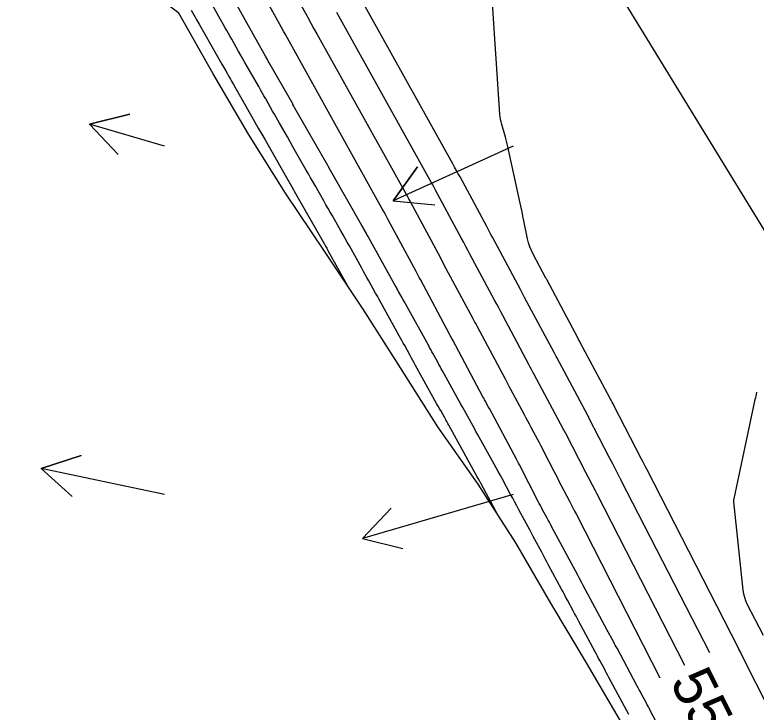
# Model space of a CAD drawing. Extents: x 954385 to 988206, y 1868364 to 1924553.
# Drawn here: x 956885.7 to 956992, y 1921087.7 to 1921187.8 of the extents above; entities that cross this region are included whole.
import ezdxf

# ---------------------------------------------------------------- set-up
doc = ezdxf.new("R2010")
doc.units = 0
for name, color, linetype in [('Default', 7, 'Continuous'), ('Ex_Contour Labels', 7, 'Continuous'), ('Ex_Major Contours', 7, 'Continuous'), ('Ex_Minor Contours', 7, 'Continuous'), ('Perimeter', 7, 'Continuous'), ('Slopes', 7, 'Continuous')]:
    doc.layers.add(name, color=color, linetype=linetype)

msp = doc.modelspace()

# ---------------------------------------------------------------- linework, layer by layer
at = {"layer": 'Default'}
msp.add_line((957221.14, 1920784.24), (956045.8, 1922705.18), dxfattribs=at)
at = {"layer": 'Ex_Major Contours'}
for points in [[(956910.98, 1921188.4), (956911.55, 1921187.4), (956911.69, 1921187.15), (956911.83, 1921186.9), (956911.97, 1921186.65), (956912.12, 1921186.4), (956915.37, 1921180.69), (956915.92, 1921179.72), (956916.47, 1921178.75), (956916.61, 1921178.51), (956916.75, 1921178.26), (956916.89, 1921178.02), (956917.03, 1921177.78), (956919.63, 1921173.2), (956920.11, 1921172.35), (956920.59, 1921171.51), (956921.08, 1921170.66), (956921.56, 1921169.82), (956924.63, 1921164.42), (956925.34, 1921163.17), (956925.65, 1921162.63), (956925.75, 1921162.46), (956930.08, 1921154.86), (956930.24, 1921154.56), (956930.41, 1921154.27), (956930.45, 1921154.19), (956930.49, 1921154.12), (956930.54, 1921154.04), (956930.58, 1921153.97), (956933.36, 1921148.97)], [(956981.76, 1921094.44), (956969.14, 1921119.08), (956969.11, 1921119.13), (956969.09, 1921119.18), (956968.98, 1921119.38), (956967.58, 1921122.09), (956964.69, 1921127.69), (956964.6, 1921127.87), (956964.51, 1921128.04), (956964.42, 1921128.21), (956964.33, 1921128.38), (956960.17, 1921136.15), (956959.98, 1921136.51), (956959.79, 1921136.87), (956959.6, 1921137.23), (956959.4, 1921137.59), (956955.66, 1921144.61), (956955.36, 1921145.16), (956955.07, 1921145.71), (956954.78, 1921146.26), (956954.48, 1921146.81), (956950.94, 1921153.43), (956950.64, 1921153.99), (956950.35, 1921154.54), (956950.05, 1921155.1), (956949.75, 1921155.65), (956946, 1921162.62), (956945.8, 1921162.99), (956945.6, 1921163.36), (956945.4, 1921163.73), (956945.19, 1921164.1), (956932.39, 1921187.14), (956931.87, 1921188.08)]]:
    msp.add_lwpolyline(points, dxfattribs=at)
at = {"layer": 'Ex_Minor Contours'}
for points in [[(956994.04, 1921087.78), (956989.9, 1921096.02), (956989.77, 1921096.27), (956989.65, 1921096.52), (956989.52, 1921096.77), (956989.39, 1921097.02), (956976.31, 1921122.58), (956976.12, 1921122.94), (956975.94, 1921123.3), (956975.75, 1921123.67), (956975.56, 1921124.03), (956971.59, 1921131.72), (956971.46, 1921131.96), (956971.33, 1921132.21), (956971.2, 1921132.46), (956971.07, 1921132.71), (956966.77, 1921140.75), (956966.69, 1921140.9), (956966.61, 1921141.05), (956966.53, 1921141.2), (956966.45, 1921141.35), (956961.95, 1921149.78), (956961.9, 1921149.88), (956961.84, 1921149.99), (956960.01, 1921153.41), (956959.75, 1921153.94), (956959.53, 1921154.48), (956959.35, 1921155.04), (956959.22, 1921155.61), (956958.68, 1921158.23), (956958.55, 1921158.86), (956958.42, 1921159.48), (956958.29, 1921160.11), (956958.15, 1921160.74), (956956.33, 1921169.08), (956956.25, 1921169.45), (956956.16, 1921169.82), (956956.06, 1921170.19), (956955.95, 1921170.56), (956955.51, 1921172.02), (956955.41, 1921172.39), (956955.33, 1921172.76), (956955.28, 1921173.13), (956955.24, 1921173.51), (956953.67, 1921197.37)], [(956922.92, 1921195.96), (956927.58, 1921187.58), (956927.64, 1921187.46), (956928.58, 1921185.77), (956929, 1921185.02), (956942.02, 1921161.58), (956942.11, 1921161.43), (956942.19, 1921161.27), (956942.27, 1921161.12), (956942.35, 1921160.97), (956946.7, 1921152.9), (956946.82, 1921152.68), (956946.93, 1921152.45), (956947.05, 1921152.23), (956947.17, 1921152.01), (956951.34, 1921144.21), (956951.5, 1921143.92), (956951.66, 1921143.62), (956951.82, 1921143.33), (956951.98, 1921143.03), (956955.98, 1921135.53), (956956.18, 1921135.16), (956956.38, 1921134.78), (956956.58, 1921134.41), (956956.77, 1921134.04), (956958.71, 1921130.42), (956958.95, 1921129.97), (956959.19, 1921129.52), (956959.43, 1921129.08), (956959.67, 1921128.63), (956960.62, 1921126.84), (956960.86, 1921126.4), (956961.09, 1921125.95), (956961.33, 1921125.5), (956961.56, 1921125.05), (956962.93, 1921122.4), (956963.21, 1921121.86), (956963.49, 1921121.33), (956963.76, 1921120.79), (956964.04, 1921120.26), (956965.2, 1921118.01), (956965.45, 1921117.53), (956965.7, 1921117.04), (956965.95, 1921116.56), (956966.2, 1921116.07), (956978.19, 1921092.65)], [(956979.12, 1921083.59), (956976.85, 1921087.88), (956976.69, 1921088.19), (956976.53, 1921088.5), (956976.36, 1921088.8), (956976.2, 1921089.11), (956975.55, 1921090.33), (956975.38, 1921090.63), (956975.22, 1921090.94), (956975.06, 1921091.24), (956974.89, 1921091.55), (956972.03, 1921096.89), (956971.91, 1921097.11), (956971.79, 1921097.32), (956971.68, 1921097.54), (956971.56, 1921097.75), (956971.1, 1921098.62), (956970.99, 1921098.83), (956970.87, 1921099.05), (956970.76, 1921099.26), (956970.64, 1921099.48), (956967.2, 1921105.9), (956967, 1921106.28), (956966.6, 1921107.02), (956966.4, 1921107.39), (956962.65, 1921114.38), (956962.49, 1921114.68), (956962.33, 1921114.98), (956962.17, 1921115.28), (956962.01, 1921115.58), (956961.36, 1921116.77), (956961.2, 1921117.07), (956961.04, 1921117.37), (956960.89, 1921117.67), (956960.73, 1921117.97), (956958.03, 1921123.19), (956957.9, 1921123.46), (956957.76, 1921123.73), (956957.72, 1921123.79), (956957.69, 1921123.86), (956957.65, 1921123.93), (956957.61, 1921124), (956953.73, 1921131.27), (956953.58, 1921131.55), (956953.42, 1921131.84), (956953.12, 1921132.41), (956953.04, 1921132.55), (956952.96, 1921132.7), (956952.89, 1921132.84), (956952.81, 1921132.98), (956948.48, 1921141.1), (956948.36, 1921141.31), (956948.25, 1921141.53), (956948.13, 1921141.75), (956948.01, 1921141.97), (956943.84, 1921149.78), (956943.68, 1921150.07), (956943.52, 1921150.37), (956943.37, 1921150.66), (956943.21, 1921150.95), (956939.17, 1921158.46), (956938.97, 1921158.82), (956938.78, 1921159.19), (956938.58, 1921159.55), (956938.38, 1921159.91), (956924.76, 1921184.42), (956924.48, 1921184.93), (956924.2, 1921185.43), (956923.91, 1921185.94), (956923.63, 1921186.45), (956919.84, 1921193.28)], [(956973.72, 1921087.4), (956970.87, 1921092.71), (956970.71, 1921093.01), (956970.54, 1921093.32), (956970.38, 1921093.62), (956970.22, 1921093.93), (956969.56, 1921095.15), (956969.4, 1921095.45), (956969.24, 1921095.76), (956969.07, 1921096.06), (956968.91, 1921096.37), (956966.57, 1921100.72), (956966.37, 1921101.11), (956966.16, 1921101.5), (956965.95, 1921101.88), (956965.75, 1921102.27), (956964.92, 1921103.81), (956964.71, 1921104.2), (956964.5, 1921104.59), (956964.3, 1921104.97), (956964.09, 1921105.36), (956962.23, 1921108.82), (956961.99, 1921109.28), (956961.74, 1921109.74), (956961.49, 1921110.2), (956961.25, 1921110.66), (956960.26, 1921112.49), (956960.02, 1921112.95), (956959.77, 1921113.41), (956959.52, 1921113.87), (956959.28, 1921114.33), (956957.96, 1921116.77), (956957.67, 1921117.31), (956957.37, 1921117.86), (956957.08, 1921118.41), (956956.78, 1921118.95), (956955.6, 1921121.14), (956955.31, 1921121.68), (956955.01, 1921122.23), (956954.71, 1921122.77), (956954.41, 1921123.31), (956952.52, 1921126.74), (956952.28, 1921127.16), (956952.05, 1921127.59), (956951.81, 1921128.01), (956951.58, 1921128.44), (956950.64, 1921130.14), (956950.4, 1921130.56), (956950.17, 1921130.99), (956949.93, 1921131.41), (956949.7, 1921131.83), (956947.01, 1921136.7), (956946.84, 1921137), (956946.67, 1921137.31), (956946.5, 1921137.61), (956946.34, 1921137.92), (956945.66, 1921139.14), (956945.49, 1921139.44), (956945.33, 1921139.75), (956945.16, 1921140.05), (956944.99, 1921140.35), (956941.71, 1921146.28), (956941.59, 1921146.5), (956941.46, 1921146.72), (956941.34, 1921146.95), (956941.22, 1921147.17), (956940.72, 1921148.06), (956940.6, 1921148.28), (956940.48, 1921148.5), (956940.35, 1921148.73), (956940.23, 1921148.95), (956936.43, 1921155.79), (956936.34, 1921155.94), (956936.26, 1921156.08), (956936.18, 1921156.23), (956936.1, 1921156.37), (956935.78, 1921156.96), (956935.7, 1921157.1), (956935.61, 1921157.25), (956935.53, 1921157.4), (956935.45, 1921157.54), (956931.15, 1921165.08), (956930.96, 1921165.43), (956930.61, 1921166.03), (956930.57, 1921166.12), (956925.85, 1921174.39), (956925.71, 1921174.64), (956925.56, 1921174.9), (956925.53, 1921174.97), (956922.16, 1921180.87), (956922.03, 1921181.11), (956921.9, 1921181.35), (956921.76, 1921181.58), (956921.63, 1921181.82), (956920.78, 1921183.35), (956920.77, 1921183.37), (956916, 1921191.96)], [(956985.32, 1921096.22), (956972.59, 1921121.08), (956972.56, 1921121.15), (956972.52, 1921121.22), (956972.49, 1921121.28), (956972.45, 1921121.35), (956971.43, 1921123.33), (956970.97, 1921124.23), (956968.01, 1921129.95), (956967.97, 1921130.04), (956967.92, 1921130.12), (956967.87, 1921130.21), (956967.83, 1921130.3), (956963.4, 1921138.59), (956963.3, 1921138.77), (956963.2, 1921138.96), (956963.1, 1921139.15), (956963, 1921139.33), (956958.79, 1921147.23), (956958.64, 1921147.51), (956958.48, 1921147.8), (956958.33, 1921148.08), (956958.18, 1921148.37), (956954.17, 1921155.86), (956953.96, 1921156.25), (956953.76, 1921156.63), (956953.55, 1921157.01), (956953.35, 1921157.39), (956949.53, 1921164.5), (956949.27, 1921164.97), (956949.01, 1921165.45), (956948.75, 1921165.92), (956948.49, 1921166.4), (956934.79, 1921191.05)], [(956955.06, 1921115.84), (956952.54, 1921120.5), (956952.5, 1921120.58), (956952.45, 1921120.66), (956952.41, 1921120.74), (956952.36, 1921120.83), (956952.14, 1921121.24), (956952, 1921121.48), (956947.9, 1921128.9), (956947.75, 1921129.16), (956947.61, 1921129.42), (956947.47, 1921129.68), (956947.32, 1921129.94), (956946.75, 1921130.98), (956946.6, 1921131.24), (956946.46, 1921131.5), (956946.31, 1921131.76), (956946.17, 1921132.02), (956943.16, 1921137.47), (956942.96, 1921137.82), (956942.77, 1921138.18), (956942.57, 1921138.53), (956942.37, 1921138.89), (956941.59, 1921140.31), (956941.39, 1921140.67), (956941.19, 1921141.02), (956941, 1921141.38), (956940.8, 1921141.73), (956938.41, 1921146.05), (956938.17, 1921146.49), (956937.92, 1921146.94), (956937.67, 1921147.38), (956937.42, 1921147.83), (956936.43, 1921149.61), (956936.18, 1921150.06), (956935.94, 1921150.51), (956935.69, 1921150.95), (956935.44, 1921151.4), (956933.66, 1921154.6), (956933.35, 1921155.14), (956933.05, 1921155.68), (956932.75, 1921156.22), (956932.44, 1921156.76), (956931.22, 1921158.91), (956930.91, 1921159.44), (956930.61, 1921159.98), (956930.3, 1921160.52), (956930, 1921161.06), (956928.73, 1921163.28), (956928.42, 1921163.83), (956928.1, 1921164.38), (956927.79, 1921164.93), (956927.48, 1921165.48), (956925.57, 1921168.83), (956924.77, 1921170.24), (956923.65, 1921172.2), (956923.4, 1921172.63), (956923.15, 1921173.07), (956922.9, 1921173.51), (956922.65, 1921173.95), (956921.66, 1921175.71), (956921.41, 1921176.14), (956921.16, 1921176.58), (956920.91, 1921177.02), (956920.66, 1921177.46), (956918.68, 1921180.94), (956918.2, 1921181.77), (956917.73, 1921182.6), (956916.79, 1921184.25), (956916.56, 1921184.66), (956916.32, 1921185.08), (956916.09, 1921185.49), (956915.85, 1921185.9), (956914.02, 1921189.12)], [(956992.03, 1921133.62), (956991.98, 1921133.35), (956991.92, 1921133.09), (956991.87, 1921132.82), (956991.81, 1921132.56), (956988.77, 1921118.32), (956988.75, 1921118.21), (956988.74, 1921118.11), (956988.74, 1921118), (956988.75, 1921117.9), (956990.09, 1921105.23), (956990.17, 1921104.72), (956990.29, 1921104.23), (956990.46, 1921103.75), (956990.67, 1921103.28), (956992.98, 1921098.77)]]:
    msp.add_lwpolyline(points, dxfattribs=at)
at = {"layer": 'Perimeter'}
msp.add_lwpolyline([(956972.71, 1921086.16), (956967.65, 1921094.79), (956962.53, 1921103.38), (956957.51, 1921112.03), (956952.1, 1921120.44), (956946.35, 1921128.65), (956941.01, 1921137.1), (956935.65, 1921145.55), (956930.09, 1921153.87), (956924.5, 1921162.17), (956919.21, 1921170.66), (956914.12, 1921179.27), (956909.19, 1921187.98), (956900.66, 1921194.48), (956896.47, 1921201.3), (956895.43, 1921203), (956898.37, 1921216.53), (956898.27, 1921217.05), (956895.23, 1921224.48), (956894.53, 1921225.9), (956890.29, 1921235.03), (956888.92, 1921238.8), (956886.85, 1921244.65), (956882.43, 1921253.66)], dxfattribs=at)
at = {"layer": 'Slopes'}
for points in [[(956907.13, 1921168.93), (956896.37, 1921172.06), (956902.2, 1921173.49), (956896.37, 1921172.06), (956900.52, 1921167.73)], [(956957.13, 1921168.93), (956939.94, 1921161.08), (956943.42, 1921165.97), (956939.94, 1921161.08), (956945.91, 1921160.51)], [(956907.13, 1921118.93), (956889.47, 1921122.7), (956895.18, 1921124.55), (956889.47, 1921122.7), (956893.93, 1921118.68)], [(956957.13, 1921118.93), (956935.52, 1921112.63), (956939.67, 1921116.97), (956935.52, 1921112.63), (956941.34, 1921111.21)]]:
    msp.add_lwpolyline(points, dxfattribs=at)

# ---------------------------------------------------------------- texts
at = {"layer": 'Ex_Contour Labels'}
msp.add_text('550', height=6, rotation=296.634, dxfattribs=at).set_placement((956979.55, 1921092.13))

doc.saveas('drawing.dxf')
